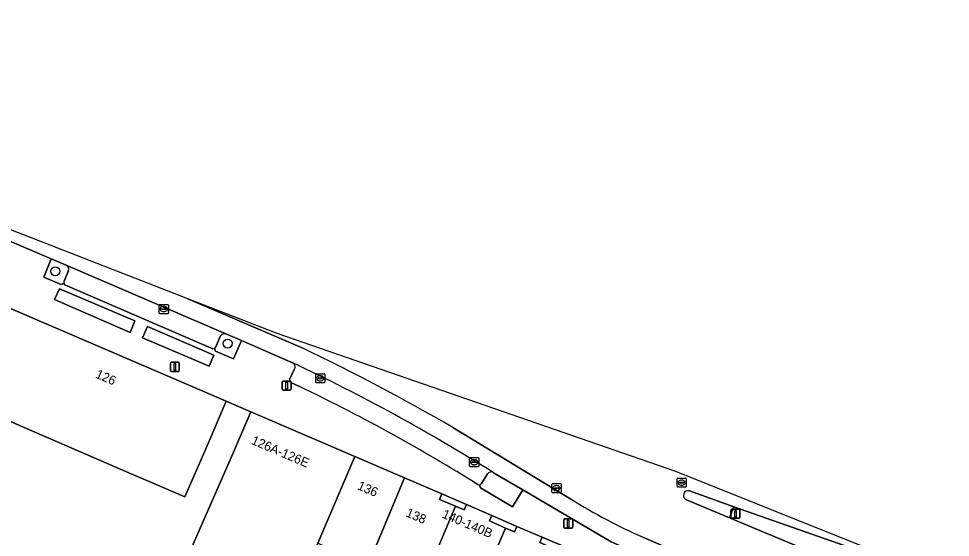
# Model space of a CAD drawing. Extents: x 161798 to 162385, y 382315 to 382833.
# Drawn here: x 162265.8 to 162367.8, y 382572.8 to 382629.5 of the extents above; entities that cross this region are included whole.
import ezdxf

# ---------------------------------------------------------------- set-up
doc = ezdxf.new("R2010")
doc.units = 0
for name, color, linetype in [('IMGEO_Berm_groen', 7, 'Continuous'), ('IMGEO_Boom', 7, 'Continuous'), ('IMGEO_Erf', 7, 'Continuous'), ('IMGEO_Groenvoorziening', 7, 'Continuous'), ('IMGEO_Kolk', 7, 'Continuous'), ('IMGEO_Lichtmast', 7, 'Continuous'), ('IMGEO_Pand', 7, 'Continuous'), ('IMGEO_Pand_nummerreeks', 7, 'Continuous'), ('IMGEO_Parkeervlak_open', 7, 'Continuous'), ('IMGEO_Rijbaan_lokaal_gesloten', 7, 'Continuous'), ('IMGEO_Rijbaan_lokaal_open', 7, 'Continuous'), ('IMGEO_Rioolput', 7, 'Continuous'), ('IMGEO_Verkeerseiland_open', 7, 'Continuous'), ('IMGEO_Voetpad_open', 7, 'Continuous')]:
    doc.layers.add(name, color=color, linetype=linetype)

msp = doc.modelspace()

# ---------------------------------------------------------------- linework, layer by layer
at = {"layer": 'IMGEO_Berm_groen'}
for points in [[(162344.12, 382576.13), (162343.63, 382574.91), (162359.88, 382568.12)], [(162361.34, 382570.1), (162361.32, 382570.1), (162344.12, 382576.13)]]:
    msp.add_lwpolyline(points, dxfattribs=at)
at = {"layer": 'IMGEO_Boom'}
for centre in [(162269.84, 382601.88), (162288.7, 382593.97)]:
    msp.add_circle(centre, 0.489, dxfattribs=at)
at = {"layer": 'IMGEO_Erf'}
msp.add_lwpolyline([(162284.77, 382571.71), (162289.23, 382581.84), (162291.24, 382586.51), (162288.53, 382587.68), (162286.56, 382583.04), (162284.03, 382577.21), (162279.87, 382579.01), (162278.13, 382579.73), (162266.42, 382584.8), (162263.95, 382585.88)], dxfattribs=at)
for points in [[(162312.14, 382577.52), (162311.88, 382576.93), (162313.63, 382576.19), (162314.6, 382575.77), (162314.86, 382576.37)], [(162317.62, 382575.17), (162317.36, 382574.59), (162319.13, 382573.8), (162320.11, 382573.38), (162320.36, 382573.98)], [(162323.15, 382572.8), (162322.89, 382572.2), (162324.69, 382571.43), (162325.62, 382571.04), (162325.87, 382571.63)]]:
    msp.add_lwpolyline(points, close=True, dxfattribs=at)
at = {"layer": 'IMGEO_Groenvoorziening'}
for points in [[(162271.02, 382602.54), (162269.38, 382603.24), (162268.58, 382601.23), (162270.47, 382600.42), (162270.78, 382600.55)], [(162270.79, 382600.79), (162271.28, 382601.92)], [(162287.27, 382593.46), (162287.38, 382593.15), (162289.35, 382592.29), (162290.22, 382594.29)], [(162287.89, 382594.74), (162287.41, 382593.6)], [(162290.22, 382594.29), (162288.5, 382595.02)], [(162321.03, 382577.96), (162317.8, 382579.85), (162317.77, 382579.88)], [(162317.14, 382579.72), (162316.49, 382578.65)], [(162316.26, 382578.52), (162316.37, 382578.21), (162319.88, 382576.1), (162321.03, 382577.96)]]:
    msp.add_lwpolyline(points, dxfattribs=at)
for points in [[(162278.02, 382595.19), (162278.54, 382596.45), (162270.29, 382599.97), (162269.76, 382598.8)], [(162286.67, 382591.49), (162287.2, 382592.71), (162279.93, 382595.85), (162279.39, 382594.61)]]:
    msp.add_lwpolyline(points, close=True, dxfattribs=at)
for centre, radius, start, end in [((162270.82, 382602.09), 0.49, 340.1161, 65.9428), ((162271.11, 382600.67), 0.348, 159.5276, 199.9969), ((162288.33, 382594.58), 0.473, 68.4034, 159.2451), ((162287.09, 382593.78), 0.366, 299.8395, 330.9849), ((162317.54, 382579.47), 0.469, 60.4882, 147.6273), ((162316.24, 382578.82), 0.304, 274.0273, 326.2075)]:
    msp.add_arc(centre, radius, start, end, dxfattribs=at)
at = {"layer": 'IMGEO_Kolk'}
for p, q in [((162281.22, 382597.31), (162281.22, 382598.17)), ((162281.29, 382598.24), (162282.14, 382598.24)), ((162282.22, 382598.17), (162282.22, 382597.31)), ((162282.14, 382597.24), (162281.29, 382597.24)), ((162281.47, 382597.73), (162281.47, 382597.75)), ((162281.91, 382597.7), (162281.51, 382597.7)), ((162281.52, 382597.78), (162281.92, 382597.78)), ((162281.7, 382598.02), (162281.73, 382598.02)), ((162281.73, 382597.46), (162281.7, 382597.46)), ((162281.96, 382597.75), (162281.96, 382597.73)), ((162298.34, 382589.75), (162298.34, 382590.6)), ((162298.41, 382590.67), (162299.27, 382590.67)), ((162298.6, 382590.17), (162298.6, 382590.18)), ((162298.64, 382590.22), (162299.04, 382590.22)), ((162299.03, 382590.13), (162298.64, 382590.13)), ((162298.83, 382590.45), (162298.85, 382590.45)), ((162299.08, 382590.18), (162299.08, 382590.17)), ((162299.34, 382590.6), (162299.34, 382589.75)), ((162299.27, 382589.67), (162298.41, 382589.67)), ((162298.85, 382589.89), (162298.82, 382589.89)), ((162315.19, 382580.57), (162315.19, 382581.43)), ((162315.26, 382581.5), (162316.11, 382581.5)), ((162315.44, 382580.99), (162315.44, 382581.01)), ((162315.88, 382580.96), (162315.48, 382580.96)), ((162315.49, 382581.04), (162315.89, 382581.04)), ((162315.67, 382581.28), (162315.7, 382581.28)), ((162315.93, 382581.01), (162315.93, 382580.99)), ((162316.19, 382581.43), (162316.19, 382580.57)), ((162316.11, 382580.5), (162315.26, 382580.5)), ((162315.7, 382580.72), (162315.67, 382580.72))]:
    msp.add_line(p, q, dxfattribs=at)
for points in [[(162281.22, 382597.31), (162281.22, 382598.17)], [(162281.29, 382598.24), (162282.14, 382598.24)], [(162282.22, 382598.17), (162282.22, 382597.31)], [(162282.14, 382597.24), (162281.29, 382597.24)], [(162298.34, 382589.75), (162298.34, 382590.6)], [(162298.41, 382590.67), (162299.27, 382590.67)], [(162299.34, 382590.6), (162299.34, 382589.75)], [(162299.27, 382589.67), (162298.41, 382589.67)], [(162315.19, 382580.57), (162315.19, 382581.43)], [(162315.26, 382581.5), (162316.11, 382581.5)], [(162316.19, 382581.43), (162316.19, 382580.57)], [(162316.11, 382580.5), (162315.26, 382580.5)]]:
    msp.add_lwpolyline(points, dxfattribs=at)
for centre, radius, start, end in [((162281.29, 382598.17), 0.0765, 91.552, 178.448), ((162281.29, 382598.17), 0.0765, 91.552, 178.448), ((162282.14, 382598.17), 0.0765, 1.552, 88.448), ((162282.14, 382598.17), 0.0765, 1.552, 88.448), ((162281.29, 382597.32), 0.0765, 181.552, 268.448), ((162281.29, 382597.32), 0.0765, 181.552, 268.448), ((162281.52, 382597.74), 0.0403, 85.8775, 175.7526), ((162281.51, 382597.73), 0.0366, 178.938, 274.7102), ((162281.92, 382597.74), 0.043, 264.8664, 352.4533), ((162281.92, 382597.75), 0.0386, 1.7309, 96.639), ((162282.14, 382597.32), 0.0765, 271.552, 358.448), ((162282.14, 382597.32), 0.0765, 271.552, 358.448), ((162298.41, 382590.6), 0.0765, 91.552, 178.448), ((162298.41, 382590.6), 0.0765, 91.552, 178.448), ((162298.64, 382590.18), 0.0403, 85.8775, 175.7526), ((162298.63, 382590.17), 0.0366, 178.938, 274.7102), ((162299.04, 382590.17), 0.043, 264.8664, 352.4533), ((162299.04, 382590.18), 0.0386, 1.7309, 96.639), ((162299.26, 382590.6), 0.0765, 1.552, 88.448), ((162299.26, 382590.6), 0.0765, 1.552, 88.448), ((162298.41, 382589.75), 0.0765, 181.552, 268.448), ((162298.41, 382589.75), 0.0765, 181.552, 268.448), ((162299.26, 382589.75), 0.0765, 271.552, 358.448), ((162299.26, 382589.75), 0.0765, 271.552, 358.448), ((162315.26, 382581.43), 0.0765, 91.552, 178.448), ((162315.26, 382581.43), 0.0765, 91.552, 178.448), ((162315.49, 382581), 0.0403, 85.8775, 175.7526), ((162315.48, 382580.99), 0.0366, 178.938, 274.7102), ((162315.89, 382581), 0.043, 264.8664, 352.4533), ((162315.89, 382581.01), 0.0386, 1.7309, 96.639), ((162316.11, 382581.43), 0.0765, 1.552, 88.448), ((162316.11, 382581.43), 0.0765, 1.552, 88.448), ((162315.26, 382580.58), 0.0765, 181.552, 268.448), ((162315.26, 382580.58), 0.0765, 181.552, 268.448), ((162316.11, 382580.58), 0.0765, 271.552, 358.448), ((162316.11, 382580.58), 0.0765, 271.552, 358.448)]:
    msp.add_arc(centre, radius, start, end, dxfattribs=at)
for centre, major_axis, ratio, start_param, end_param in [((162281.7, 382597.74), (-0.387, 0.002), 0.722429, 4.712389, 7.853982), ((162281.73, 382597.74), (-0.39, 0.002), 0.717154, 1.570796, 4.712389), ((162298.83, 382590.17), (-0.387, 0.002), 0.722429, 4.712389, 7.853982), ((162298.85, 382590.17), (-0.39, 0.002), 0.717154, 1.570796, 4.712389), ((162315.67, 382581), (-0.387, 0.002), 0.722429, 4.712389, 7.853982), ((162315.7, 382581), (-0.39, 0.002), 0.717154, 1.570796, 4.712389)]:
    msp.add_ellipse(centre, major_axis=major_axis, ratio=ratio, start_param=start_param, end_param=end_param, dxfattribs=at)
at = {"layer": 'IMGEO_Lichtmast'}
for p, q in [((162282.43, 382591.02), (162282.43, 382591.82)), ((162282.43, 382591.82), (162282.43, 382591.02)), ((162282.53, 382591.92), (162283.31, 382591.92)), ((162283.31, 382591.92), (162282.53, 382591.92)), ((162283.41, 382591.82), (162283.41, 382591.02)), ((162283.41, 382591.02), (162283.41, 382591.82)), ((162283.31, 382590.92), (162282.53, 382590.92)), ((162282.53, 382590.92), (162283.31, 382590.92)), ((162294.67, 382588.97), (162294.67, 382589.77)), ((162294.67, 382589.77), (162294.67, 382588.97)), ((162294.77, 382589.87), (162295.56, 382589.87)), ((162295.56, 382589.87), (162294.77, 382589.87)), ((162295.66, 382589.77), (162295.66, 382588.97)), ((162295.66, 382588.97), (162295.66, 382589.77)), ((162295.56, 382588.87), (162294.77, 382588.87)), ((162294.77, 382588.87), (162295.56, 382588.87)), ((162343.79, 382574.96), (162343.79, 382575.76)), ((162343.79, 382575.76), (162343.79, 382574.96)), ((162343.89, 382575.86), (162344.68, 382575.86)), ((162344.68, 382575.86), (162343.89, 382575.86)), ((162344.78, 382575.76), (162344.78, 382574.96)), ((162344.78, 382574.96), (162344.78, 382575.76)), ((162325.49, 382573.89), (162325.49, 382574.69)), ((162325.49, 382574.69), (162325.49, 382573.89)), ((162325.59, 382574.79), (162326.38, 382574.79)), ((162326.38, 382574.79), (162325.59, 382574.79)), ((162326.48, 382574.69), (162326.48, 382573.89)), ((162326.48, 382573.89), (162326.48, 382574.69)), ((162344.68, 382574.86), (162343.89, 382574.86)), ((162343.89, 382574.86), (162344.68, 382574.86)), ((162326.38, 382573.79), (162325.59, 382573.79)), ((162325.59, 382573.79), (162326.38, 382573.79))]:
    msp.add_line(p, q, dxfattribs=at)
for points in [[(162282.85, 382591.79), (162283, 382591.79), (162283, 382591.04), (162282.85, 382591.04), (162282.85, 382591.79)], [(162295.09, 382589.74), (162295.24, 382589.74), (162295.24, 382588.99), (162295.09, 382588.99), (162295.09, 382589.74)], [(162344.21, 382575.73), (162344.36, 382575.73), (162344.36, 382574.98), (162344.21, 382574.98), (162344.21, 382575.73)], [(162325.91, 382574.66), (162326.06, 382574.66), (162326.06, 382573.91), (162325.91, 382573.91), (162325.91, 382574.66)]]:
    msp.add_lwpolyline(points, dxfattribs=at)
for centre, start, end in [((162282.53, 382591.82), 90, 180), ((162282.53, 382591.82), 90, 180), ((162282.53, 382591.02), 180, 270), ((162282.53, 382591.02), 180, 270), ((162283.31, 382591.82), 0, 90), ((162283.31, 382591.82), 360, 90), ((162283.31, 382591.02), 270, 0), ((162283.31, 382591.02), 270, 0), ((162294.77, 382589.77), 90, 180), ((162294.77, 382589.77), 90, 180), ((162294.77, 382588.97), 180, 270), ((162294.77, 382588.97), 180, 270), ((162295.56, 382589.77), 0, 90), ((162295.56, 382589.77), 360, 90), ((162295.56, 382588.97), 270, 0), ((162295.56, 382588.97), 270, 0), ((162343.89, 382575.76), 90, 180), ((162343.89, 382575.76), 90, 180), ((162344.68, 382575.76), 0, 90), ((162344.68, 382575.76), 360, 90), ((162325.59, 382574.69), 90, 180), ((162325.59, 382574.69), 90, 180), ((162326.38, 382574.69), 0, 90), ((162326.38, 382574.69), 360, 90), ((162343.89, 382574.96), 180, 270), ((162343.89, 382574.96), 180, 270), ((162344.68, 382574.96), 270, 0), ((162344.68, 382574.96), 270, 0), ((162325.59, 382573.89), 180, 270), ((162325.59, 382573.89), 180, 270), ((162326.38, 382573.89), 270, 0), ((162326.38, 382573.89), 270, 0)]:
    msp.add_arc(centre, 0.1, start, end, dxfattribs=at)
at = {"layer": 'IMGEO_Pand'}
for points in [[(162288.53, 382587.68), (162264.94, 382597.81), (162262.8, 382593.32), (162261.13, 382589.47), (162261.29, 382589.4), (162260.42, 382587.41), (162263.95, 382585.88), (162266.42, 382584.8), (162278.13, 382579.73), (162279.87, 382579.01), (162284.03, 382577.21), (162286.56, 382583.04)], [(162302.64, 382581.62), (162291.24, 382586.51), (162289.23, 382581.84), (162284.77, 382571.71), (162293.94, 382567.79), (162296.2, 382566.83), (162298.59, 382572.13)], [(162308.05, 382579.29), (162302.64, 382581.62), (162298.59, 382572.13), (162299.48, 382571.75), (162301.5, 382570.89), (162303.18, 382570.17), (162304.07, 382569.79)], [(162313.63, 382576.19), (162311.88, 382576.93), (162312.14, 382577.52), (162308.05, 382579.29), (162304.07, 382569.79), (162303.8, 382569.12), (162309.4, 382566.73), (162309.67, 382567.36), (162309.89, 382567.26)], [(162319.13, 382573.8), (162317.36, 382574.59), (162317.62, 382575.17), (162314.86, 382576.37), (162314.6, 382575.77), (162313.63, 382576.19), (162309.89, 382567.26), (162309.67, 382567.36), (162309.4, 382566.73), (162314.97, 382564.35), (162315.24, 382564.98), (162315.34, 382564.93)], [(162324.69, 382571.43), (162322.89, 382572.2), (162323.15, 382572.8), (162320.36, 382573.98), (162320.11, 382573.38), (162319.13, 382573.8), (162315.34, 382564.93), (162315.24, 382564.98), (162314.97, 382564.35), (162320.54, 382561.97), (162320.9, 382562.56)]]:
    msp.add_lwpolyline(points, close=True, dxfattribs=at)
at = {"layer": 'IMGEO_Parkeervlak_open'}
for points in [[(162288.5, 382595.02), (162271.02, 382602.54)], [(162271.28, 382601.92), (162270.79, 382600.79)], [(162270.94, 382600.36), (162287.08, 382593.41)], [(162287.41, 382593.6), (162287.89, 382594.74)], [(162296.04, 382591.2), (162295.5, 382590.1)], [(162295.61, 382589.73), (162296.56, 382589.27)], [(162315.52, 382578.91), (162316.1, 382578.55)], [(162316.49, 382578.65), (162317.14, 382579.72)]]:
    msp.add_lwpolyline(points, dxfattribs=at)
for centre, radius, start, end in [((162270.82, 382602.09), 0.49, 340.1161, 65.9428), ((162271.11, 382600.67), 0.348, 159.5276, 199.9969), ((162271.12, 382600.67), 0.356, 199.6542, 239.2259), ((162288.33, 382594.58), 0.473, 68.4034, 159.2451), ((162287.09, 382593.77), 0.359, 268.6662, 299.9792), ((162287.09, 382593.78), 0.366, 299.8395, 330.9849), ((162295.62, 382591.44), 0.474, 330.5728, 61.5275), ((162207.85, 382404.8), 206.72, 57.8791, 64.8067), ((162295.73, 382589.97), 0.264, 150.8752, 242.8416), ((162212.29, 382412.67), 195.68, 58.161, 64.4911), ((162317.54, 382579.47), 0.469, 60.4882, 147.6273), ((162316.24, 382578.83), 0.313, 243.0537, 274.4592), ((162316.24, 382578.82), 0.304, 274.0273, 326.2075)]:
    msp.add_arc(centre, radius, start, end, dxfattribs=at)
at = {"layer": 'IMGEO_Rijbaan_lokaal_gesloten'}
for points in [[(162284.33, 382598.88), (162252.84, 382611.12), (162211.38, 382629.5), (162210.85, 382628.31), (162211.46, 382628.07), (162213.68, 382627.11), (162235.74, 382617.64), (162238.44, 382616.48), (162255.91, 382608.99), (162257.53, 382608.31), (162269.38, 382603.24), (162271.02, 382602.54), (162288.5, 382595.02), (162290.22, 382594.29), (162295.8, 382591.88), (162295.85, 382591.85)], [(162296.85, 382593.51), (162284.33, 382598.88)], [(162326.29, 382576.95), (162313.36, 382584.79)], [(162317.77, 382579.88), (162317.8, 382579.85), (162321.03, 382577.96), (162330.7, 382572.28), (162334.29, 382570.67), (162345.79, 382565.63), (162355.15, 382561.56), (162358.52, 382560.02), (162358.62, 382560.23), (162359.64, 382559.79), (162360.99, 382561.14), (162334.17, 382572.79)]]:
    msp.add_lwpolyline(points, dxfattribs=at)
for centre, radius, start, end in [((162189.12, 382369.56), 248.52, 60.0038, 64.3119), ((162207.85, 382404.8), 206.72, 57.8791, 64.8067), ((162361.68, 382634.38), 67.46, 238.3618, 245.9379)]:
    msp.add_arc(centre, radius, start, end, dxfattribs=at)
at = {"layer": 'IMGEO_Rijbaan_lokaal_open'}
for points in [[(162284.33, 382598.88), (162296.85, 382593.51)], [(162367.36, 382567.97), (162367.6, 382567.74), (162367.82, 382567.97), (162358.53, 382571.68), (162337.77, 382579.98), (162294.12, 382595.07), (162284.33, 382598.88)], [(162313.36, 382584.79), (162326.29, 382576.95)], [(162339.27, 382577.85), (162344.12, 382576.13), (162361.32, 382570.1), (162361.34, 382570.1), (162367.08, 382568.11)], [(162334.17, 382572.79), (162360.99, 382561.14), (162365.59, 382565.75), (162365.26, 382565.88), (162359.88, 382568.12), (162343.63, 382574.91), (162338.95, 382576.88)]]:
    msp.add_lwpolyline(points, dxfattribs=at)
for centre, radius, start, end in [((162189.12, 382369.56), 248.52, 60.0038, 64.3119), ((162339.12, 382577.37), 0.513, 72.9028, 250.4748), ((162361.68, 382634.38), 67.46, 238.3618, 245.9379)]:
    msp.add_arc(centre, radius, start, end, dxfattribs=at)
at = {"layer": 'IMGEO_Rioolput'}
for p, q in [((162337.91, 382578.33), (162337.91, 382579.19)), ((162337.98, 382579.26), (162338.84, 382579.26)), ((162338.17, 382578.75), (162338.17, 382578.77)), ((162338.21, 382578.8), (162338.61, 382578.8)), ((162338.4, 382579.04), (162338.42, 382579.04)), ((162338.65, 382578.77), (162338.65, 382578.75)), ((162338.91, 382579.19), (162338.91, 382578.33)), ((162324.2, 382577.74), (162324.2, 382578.59)), ((162324.28, 382578.66), (162325.13, 382578.66)), ((162324.46, 382578.16), (162324.46, 382578.17)), ((162324.5, 382578.21), (162324.9, 382578.21)), ((162324.9, 382578.12), (162324.5, 382578.12)), ((162324.69, 382578.44), (162324.71, 382578.44)), ((162324.71, 382577.88), (162324.69, 382577.88)), ((162324.94, 382578.17), (162324.94, 382578.16)), ((162325.2, 382578.59), (162325.2, 382577.74)), ((162338.84, 382578.26), (162337.98, 382578.26)), ((162338.61, 382578.72), (162338.21, 382578.72)), ((162338.42, 382578.48), (162338.39, 382578.48)), ((162325.13, 382577.66), (162324.28, 382577.66))]:
    msp.add_line(p, q, dxfattribs=at)
for points in [[(162337.91, 382578.33), (162337.91, 382579.19)], [(162337.98, 382579.26), (162338.84, 382579.26)], [(162338.91, 382579.19), (162338.91, 382578.33)], [(162324.2, 382577.74), (162324.2, 382578.59)], [(162324.28, 382578.66), (162325.13, 382578.66)], [(162325.2, 382578.59), (162325.2, 382577.74)], [(162338.84, 382578.26), (162337.98, 382578.26)], [(162325.13, 382577.66), (162324.28, 382577.66)]]:
    msp.add_lwpolyline(points, dxfattribs=at)
for centre, radius, start, end in [((162337.99, 382579.18), 0.0765, 91.552, 178.448), ((162337.99, 382579.18), 0.0765, 91.552, 178.448), ((162338.21, 382578.76), 0.0403, 85.8775, 175.7526), ((162338.2, 382578.75), 0.0366, 178.938, 274.7102), ((162338.61, 382578.76), 0.0386, 1.7309, 96.639), ((162338.61, 382578.76), 0.043, 264.8664, 352.4533), ((162338.83, 382579.18), 0.0765, 1.552, 88.448), ((162338.83, 382579.18), 0.0765, 1.552, 88.448), ((162324.28, 382578.59), 0.0765, 91.552, 178.448), ((162324.28, 382578.59), 0.0765, 91.552, 178.448), ((162324.28, 382577.74), 0.0765, 181.552, 268.448), ((162324.28, 382577.74), 0.0765, 181.552, 268.448), ((162324.5, 382578.17), 0.0403, 85.8775, 175.7526), ((162324.5, 382578.16), 0.0366, 178.938, 274.7102), ((162324.91, 382578.17), 0.0386, 1.7309, 96.639), ((162324.9, 382578.16), 0.043, 264.8664, 352.4533), ((162325.13, 382578.59), 0.0765, 1.552, 88.448), ((162325.13, 382578.59), 0.0765, 1.552, 88.448), ((162325.13, 382577.74), 0.0765, 271.552, 358.448), ((162325.13, 382577.74), 0.0765, 271.552, 358.448), ((162337.99, 382578.34), 0.0765, 181.552, 268.448), ((162337.99, 382578.34), 0.0765, 181.552, 268.448), ((162338.83, 382578.34), 0.0765, 271.552, 358.448), ((162338.83, 382578.34), 0.0765, 271.552, 358.448)]:
    msp.add_arc(centre, radius, start, end, dxfattribs=at)
for centre, major_axis, ratio, start_param, end_param in [((162338.4, 382578.76), (-0.387, 0.002), 0.722429, 4.712389, 7.853982), ((162338.42, 382578.76), (-0.39, 0.002), 0.717154, 1.570796, 4.712389), ((162324.69, 382578.16), (-0.387, 0.002), 0.722429, 4.712389, 7.853982), ((162324.71, 382578.16), (-0.39, 0.002), 0.717154, 1.570796, 4.712389)]:
    msp.add_ellipse(centre, major_axis=major_axis, ratio=ratio, start_param=start_param, end_param=end_param, dxfattribs=at)
at = {"layer": 'IMGEO_Verkeerseiland_open'}
for points in [[(162343.63, 382574.91), (162344.12, 382576.13), (162339.27, 382577.85)], [(162338.95, 382576.88), (162343.63, 382574.91)]]:
    msp.add_lwpolyline(points, dxfattribs=at)
msp.add_arc((162339.12, 382577.37), 0.513, 72.9028, 250.4748, dxfattribs=at)
at = {"layer": 'IMGEO_Voetpad_open'}
for points in [[(162270.78, 382600.55), (162270.47, 382600.42), (162268.58, 382601.23), (162269.38, 382603.24), (162257.53, 382608.31), (162256.68, 382606.3), (162254.77, 382607.14), (162254.65, 382607.44)], [(162287.08, 382593.41), (162270.94, 382600.36)], [(162264.94, 382597.81), (162288.53, 382587.68), (162291.24, 382586.51), (162302.64, 382581.62), (162308.05, 382579.29), (162312.14, 382577.52), (162314.86, 382576.37), (162317.62, 382575.17), (162320.36, 382573.98), (162323.15, 382572.8), (162325.87, 382571.63), (162328.62, 382570.44), (162330.68, 382569.55), (162330.37, 382568.96), (162331.5, 382568.48), (162333.91, 382567.43), (162338.34, 382565.5), (162338.77, 382565.31)], [(162295.85, 382591.85), (162295.8, 382591.88), (162290.22, 382594.29), (162289.35, 382592.29), (162287.38, 382593.15), (162287.27, 382593.46)], [(162295.5, 382590.1), (162296.04, 382591.2)], [(162296.56, 382589.27), (162295.61, 382589.73)], [(162316.1, 382578.55), (162315.52, 382578.91)], [(162358.52, 382560.02), (162355.15, 382561.56), (162345.79, 382565.63), (162334.29, 382570.67), (162330.7, 382572.28), (162321.03, 382577.96), (162319.88, 382576.1), (162316.37, 382578.21), (162316.26, 382578.52)]]:
    msp.add_lwpolyline(points, dxfattribs=at)
for points in [[(162278.02, 382595.19), (162269.76, 382598.8), (162270.29, 382599.97), (162278.54, 382596.45)], [(162279.39, 382594.61), (162279.93, 382595.85), (162287.2, 382592.71), (162286.67, 382591.49)]]:
    msp.add_lwpolyline(points, close=True, dxfattribs=at)
for centre, radius, start, end in [((162271.12, 382600.67), 0.356, 199.6542, 239.2259), ((162287.09, 382593.77), 0.359, 268.6662, 299.9792), ((162295.62, 382591.44), 0.474, 330.5728, 61.5275), ((162295.73, 382589.97), 0.264, 150.8752, 242.8416), ((162212.29, 382412.67), 195.68, 58.161, 64.4911), ((162316.24, 382578.83), 0.313, 243.0537, 274.4592)]:
    msp.add_arc(centre, radius, start, end, dxfattribs=at)

# ---------------------------------------------------------------- texts
at = {"layer": 'IMGEO_Pand_nummerreeks'}
for s, rotation, p in [('126', 336.5718, (162274.16, 382590.27)), ('126A-126E', 336.8812, (162291.21, 382583.02)), ('136', 336.8812, (162302.83, 382578.06)), ('138', 336.8239, (162308.13, 382575.1)), ('140-140B', 336.8812, (162312.1, 382574.96))]:
    msp.add_text(s, height=1, rotation=rotation, dxfattribs=at).set_placement(p)

doc.saveas('drawing.dxf')
